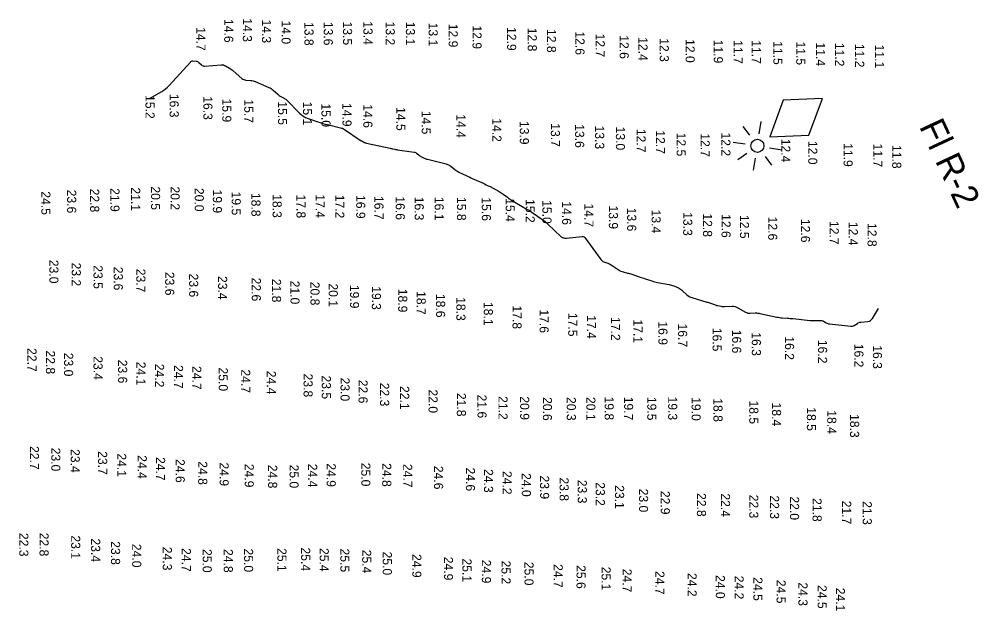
# Model space of a CAD drawing. Extents: x 988130 to 1132882, y 654656 to 841453.
# Drawn here: x 1111937 to 1112466, y 656571 to 656897 of the extents above; entities that cross this region are included whole.
import ezdxf

# ---------------------------------------------------------------- set-up
doc = ezdxf.new("R2010")
doc.units = 0
for name, color, linetype in [('V-CHAN-NAID', 7, 'Continuous'), ('V-TOPO-MAJR', 7, 'Continuous'), ('V-TOPO-SOUN', 7, 'Continuous')]:
    doc.layers.add(name, color=color, linetype=linetype)

msp = doc.modelspace()

# ---------------------------------------------------------------- linework, layer by layer
at = {"layer": 'V-CHAN-NAID'}
for p, q in [((1112339.7, 656832.97), (1112336.17, 656837.83)), ((1112344.99, 656833.85), (1112346.05, 656840.56)), ((1112330.52, 656829.27), (1112337.23, 656828.21)), ((1112350.63, 656826.09), (1112357.34, 656825.03)), ((1112338.11, 656822.92), (1112333.25, 656819.39)), ((1112341.81, 656813.74), (1112342.87, 656820.45)), ((1112348.16, 656821.33), (1112351.69, 656816.47))]:
    msp.add_line(p, q, dxfattribs=at)
msp.add_lwpolyline([(1112350.73, 656832.09), (1112372.34, 656832.96), (1112379.85, 656853.25), (1112358.23, 656852.38)], close=True, dxfattribs=at)
msp.add_circle((1112343.93, 656827.15), 3.6, dxfattribs=at)
at = {"layer": 'V-TOPO-MAJR'}
msp.add_lwpolyline([(1112008.89, 656853.16), (1112015.72, 656857.1), (1112016.82, 656857.79), (1112017.87, 656858.57), (1112018.84, 656859.42), (1112019.76, 656860.36), (1112031.48, 656873.33), (1112031.79, 656873.61), (1112032.14, 656873.8), (1112032.52, 656873.9), (1112032.94, 656873.91), (1112034.68, 656873.79), (1112035.1, 656873.72), (1112035.49, 656873.59), (1112035.85, 656873.39), (1112036.18, 656873.12), (1112037.68, 656871.7), (1112038.05, 656871.41), (1112038.46, 656871.21), (1112038.9, 656871.11), (1112039.37, 656871.1), (1112048.55, 656871.77), (1112049.17, 656871.77), (1112049.77, 656871.68), (1112050.35, 656871.49), (1112050.9, 656871.21), (1112053.07, 656869.91), (1112053.61, 656869.57), (1112054.12, 656869.21), (1112054.63, 656868.83), (1112055.11, 656868.42), (1112059.82, 656864.29), (1112060.33, 656863.9), (1112060.89, 656863.62), (1112061.48, 656863.43), (1112062.12, 656863.34), (1112064.75, 656863.17), (1112065.4, 656863.1), (1112066.04, 656862.98), (1112066.66, 656862.8), (1112067.28, 656862.57), (1112074.76, 656859.36), (1112075.42, 656859.04), (1112076.04, 656858.68), (1112076.63, 656858.26), (1112077.19, 656857.79), (1112079.68, 656855.54), (1112080.07, 656855.2), (1112080.48, 656854.89), (1112080.91, 656854.6), (1112081.35, 656854.34), (1112083.17, 656853.35), (1112083.62, 656853.08), (1112084.04, 656852.79), (1112084.44, 656852.46), (1112084.82, 656852.11), (1112091.63, 656845.23), (1112092.67, 656844.28), (1112093.8, 656843.48), (1112095.02, 656842.81), (1112096.32, 656842.27), (1112101.79, 656840.39), (1112103.1, 656839.96), (1112104.42, 656839.55), (1112105.75, 656839.18), (1112107.09, 656838.85), (1112114.99, 656836.95), (1112115.07, 656836.93), (1112115.14, 656836.9), (1112115.21, 656836.87), (1112115.28, 656836.83), (1112115.56, 656836.66), (1112115.63, 656836.62), (1112115.7, 656836.57), (1112115.77, 656836.53), (1112115.83, 656836.49), (1112125.7, 656829.99), (1112125.92, 656829.85), (1112126.14, 656829.72), (1112126.37, 656829.59), (1112126.6, 656829.47), (1112127.52, 656829.01), (1112127.75, 656828.9), (1112127.99, 656828.81), (1112128.24, 656828.73), (1112128.49, 656828.67), (1112141.59, 656825.85), (1112141.92, 656825.78), (1112142.25, 656825.71), (1112142.59, 656825.64), (1112142.92, 656825.56), (1112144.25, 656825.27), (1112144.58, 656825.2), (1112144.92, 656825.14), (1112145.25, 656825.08), (1112145.59, 656825.03), (1112154.82, 656823.69), (1112155.18, 656823.61), (1112155.52, 656823.49), (1112155.85, 656823.31), (1112156.15, 656823.1), (1112157.32, 656822.14), (1112157.62, 656821.9), (1112157.93, 656821.69), (1112158.25, 656821.49), (1112158.58, 656821.32), (1112160.38, 656820.41), (1112160.8, 656820.21), (1112161.23, 656820.04), (1112161.66, 656819.89), (1112162.11, 656819.77), (1112172.53, 656817.17), (1112173.19, 656816.97), (1112173.82, 656816.7), (1112174.41, 656816.36), (1112174.97, 656815.96), (1112177.16, 656814.22), (1112177.72, 656813.81), (1112178.29, 656813.42), (1112178.89, 656813.06), (1112179.51, 656812.74), (1112183.4, 656810.85), (1112184.25, 656810.43), (1112185.12, 656810.03), (1112185.98, 656809.63), (1112186.85, 656809.24), (1112192.45, 656806.75), (1112193.51, 656806.26), (1112194.57, 656805.76), (1112195.61, 656805.23), (1112196.64, 656804.69), (1112201.57, 656802.01), (1112202.18, 656801.66), (1112202.78, 656801.3), (1112203.37, 656800.91), (1112203.94, 656800.51), (1112206.2, 656798.85), (1112206.77, 656798.44), (1112207.35, 656798.04), (1112207.93, 656797.65), (1112208.53, 656797.28), (1112215.22, 656793.13), (1112215.49, 656792.97), (1112215.77, 656792.81), (1112216.06, 656792.67), (1112216.35, 656792.53), (1112217.52, 656792), (1112217.81, 656791.87), (1112218.1, 656791.72), (1112218.37, 656791.55), (1112218.64, 656791.38), (1112224.64, 656787.24), (1112225.71, 656786.47), (1112226.74, 656785.66), (1112227.74, 656784.8), (1112228.71, 656783.9), (1112235.67, 656777.17), (1112235.88, 656776.99), (1112236.1, 656776.85), (1112236.34, 656776.74), (1112236.59, 656776.66), (1112237.65, 656776.39), (1112237.91, 656776.33), (1112238.18, 656776.3), (1112238.45, 656776.29), (1112238.72, 656776.31), (1112247.38, 656777.27), (1112247.53, 656777.28), (1112247.67, 656777.27), (1112247.81, 656777.25), (1112247.95, 656777.21), (1112248.51, 656777.02), (1112248.64, 656776.96), (1112248.76, 656776.89), (1112248.86, 656776.8), (1112248.95, 656776.69), (1112257.65, 656764.58), (1112258, 656764.16), (1112258.4, 656763.81), (1112258.85, 656763.52), (1112259.35, 656763.3), (1112261.45, 656762.56), (1112261.97, 656762.35), (1112262.48, 656762.12), (1112262.96, 656761.86), (1112263.43, 656761.56), (1112267.69, 656758.72), (1112268.22, 656758.4), (1112268.77, 656758.12), (1112269.34, 656757.9), (1112269.94, 656757.73), (1112272.35, 656757.13), (1112272.96, 656756.97), (1112273.56, 656756.8), (1112274.15, 656756.62), (1112274.74, 656756.43), (1112279.82, 656754.73), (1112280.57, 656754.48), (1112281.33, 656754.23), (1112282.08, 656753.98), (1112282.84, 656753.74), (1112285.85, 656752.75), (1112286.61, 656752.51), (1112287.38, 656752.31), (1112288.15, 656752.12), (1112288.93, 656751.97), (1112295.26, 656750.83), (1112295.93, 656750.69), (1112296.6, 656750.51), (1112297.25, 656750.28), (1112297.88, 656750.02), (1112300.41, 656748.89), (1112301.02, 656748.58), (1112301.61, 656748.23), (1112302.16, 656747.83), (1112302.69, 656747.38), (1112305.1, 656745.15), (1112305.69, 656744.66), (1112306.33, 656744.25), (1112307.01, 656743.91), (1112307.74, 656743.65), (1112316.09, 656741.15), (1112316.6, 656740.99), (1112317.11, 656740.83), (1112317.62, 656740.65), (1112318.12, 656740.48), (1112320.24, 656739.71), (1112320.7, 656739.55), (1112321.16, 656739.41), (1112321.62, 656739.29), (1112322.09, 656739.18), (1112323.97, 656738.79), (1112324.44, 656738.71), (1112324.91, 656738.65), (1112325.39, 656738.63), (1112325.87, 656738.64), (1112330.02, 656738.82), (1112330.85, 656738.8), (1112331.66, 656738.66), (1112332.44, 656738.41), (1112333.2, 656738.04), (1112337.47, 656735.6), (1112338.07, 656735.31), (1112338.69, 656735.11), (1112339.33, 656735.01), (1112339.99, 656735), (1112342.7, 656735.13), (1112343.37, 656735.14), (1112344.04, 656735.11), (1112344.71, 656735.03), (1112345.37, 656734.91), (1112354.61, 656732.88), (1112355.35, 656732.74), (1112356.09, 656732.62), (1112356.83, 656732.52), (1112357.58, 656732.46), (1112360.59, 656732.26), (1112361.34, 656732.2), (1112362.09, 656732.14), (1112362.84, 656732.07), (1112363.59, 656732), (1112372.9, 656731.01), (1112373.56, 656730.96), (1112374.23, 656730.92), (1112374.89, 656730.92), (1112375.56, 656730.93), (1112378.65, 656731.07), (1112379.1, 656731.06), (1112379.53, 656730.99), (1112379.95, 656730.84), (1112380.35, 656730.63), (1112381.92, 656729.67), (1112382.32, 656729.45), (1112382.74, 656729.28), (1112383.17, 656729.16), (1112383.62, 656729.09), (1112395.35, 656727.82), (1112395.86, 656727.8), (1112396.36, 656727.87), (1112396.83, 656728.03), (1112397.28, 656728.27), (1112399.06, 656729.4), (1112399.52, 656729.66), (1112399.99, 656729.85), (1112400.48, 656730), (1112401, 656730.08), (1112404.88, 656730.51), (1112405.65, 656730.67), (1112406.32, 656731), (1112406.9, 656731.47), (1112407.38, 656732.1), (1112410.69, 656737.54)], dxfattribs=at)

# ---------------------------------------------------------------- texts
at = {"layer": 'V-CHAN-NAID'}
msp.add_text('Fl R-2', height=14, rotation=295, dxfattribs=at).set_placement((1112432.91, 656837.9))
at = {"layer": 'V-TOPO-SOUN'}
for s, p in [('14.6 ', (1112050.14, 656897.02)), ('14.3 ', (1112060.42, 656897.41)), ('14.3 ', (1112070.94, 656896.74)), ('14.0 ', (1112081.73, 656896.19)), ('13.8 ', (1112094.37, 656895.35)), ('13.6 ', (1112105, 656895.47)), ('13.5 ', (1112115.6, 656895.61)), ('13.4 ', (1112126.88, 656895.74)), ('13.2 ', (1112139.13, 656895.58)), ('13.1 ', (1112150.25, 656895.49)), ('13.1 ', (1112162.78, 656894.98)), ('14.7 ', (1112034.83, 656892.53)), ('12.9 ', (1112173.83, 656894.39)), ('12.9 ', (1112186.98, 656893.48)), ('12.9 ', (1112206.01, 656892.57)), ('12.8 ', (1112217.38, 656892.19)), ('12.8 ', (1112227.98, 656891.5)), ('12.6 ', (1112243.69, 656890.21)), ('12.7 ', (1112254.86, 656888.98)), ('12.6 ', (1112268.04, 656888.07)), ('12.4 ', (1112278.42, 656887.03)), ('12.3 ', (1112290.13, 656886.43)), ('12.0 ', (1112304.4, 656885.94)), ('11.9 ', (1112319.92, 656885.62)), ('11.7 ', (1112330.79, 656885.33)), ('11.7 ', (1112340.88, 656885.35)), ('11.5 ', (1112352.73, 656884.83)), ('11.5 ', (1112365.35, 656884.63)), ('11.4 ', (1112376.23, 656884.11)), ('11.2 ', (1112386.79, 656883.9)), ('11.2 ', (1112397.82, 656883.34)), ('11.1 ', (1112408.79, 656882.91)), ('15.2 ', (1112006.77, 656855.11)), ('16.3 ', (1112020.08, 656855.81)), ('16.3 ', (1112038.67, 656854.48)), ('15.9 ', (1112049.08, 656853.19)), ('15.7 ', (1112061.19, 656852.77)), ('15.5 ', (1112079.8, 656851.67)), ('15.1 ', (1112093.57, 656851.5)), ('15.0 ', (1112103.74, 656850.53)), ('14.9 ', (1112115.32, 656850.78)), ('14.6 ', (1112126.82, 656850.07)), ('14.5 ', (1112145, 656848.5)), ('14.5 ', (1112158.98, 656846.47)), ('14.4 ', (1112178.12, 656844.55)), ('14.2 ', (1112197.9, 656842.35)), ('13.9 ', (1112213.03, 656840.89)), ('13.7 ', (1112230.14, 656839.62)), ('13.6 ', (1112243.52, 656839.09)), ('13.3 ', (1112254.53, 656838.35)), ('13.0 ', (1112265.99, 656837.78)), ('12.7 ', (1112277.38, 656836.54)), ('12.7 ', (1112288.01, 656835.71)), ('12.5 ', (1112299.45, 656834.41)), ('12.7 ', (1112312.69, 656834.04)), ('12.2 ', (1112324.09, 656834.52)), ('12.4 ', (1112357.08, 656831.08)), ('12.0 ', (1112371.95, 656829.9)), ('11.9 ', (1112391.43, 656828.65)), ('11.7 ', (1112407.87, 656828.37)), ('11.8 ', (1112418.23, 656827.62)), ('20.5 ', (1112009.82, 656804.84)), ('20.2 ', (1112020.61, 656804.8)), ('24.5 ', (1111949.38, 656802.13)), ('23.6 ', (1111963.59, 656803.03)), ('22.8 ', (1111976.25, 656803.58)), ('21.9 ', (1111987.43, 656803.87)), ('21.1 ', (1111998.86, 656804.26)), ('20.0 ', (1112033.91, 656804)), ('19.9 ', (1112043.89, 656803.1)), ('19.5 ', (1112054.26, 656801.96)), ('18.8 ', (1112065.13, 656801.24)), ('18.3 ', (1112076.8, 656800.54)), ('17.8 ', (1112089.97, 656800.34)), ('17.4 ', (1112100.56, 656800.45)), ('17.2 ', (1112111.31, 656800.24)), ('16.9 ', (1112122.88, 656800.08)), ('16.7 ', (1112132.92, 656799.57)), ('16.6 ', (1112144.64, 656799.34)), ('16.3 ', (1112155.1, 656799.15)), ('16.1 ', (1112166.11, 656799.08)), ('15.8 ', (1112178.43, 656798.99)), ('15.6 ', (1112192.1, 656798.81)), ('15.4 ', (1112205.26, 656798.34)), ('15.2 ', (1112216.26, 656797.84)), ('15.0 ', (1112225.51, 656797.26)), ('14.6 ', (1112236.35, 656796.64)), ('14.7 ', (1112248.63, 656795.43)), ('13.9 ', (1112262.1, 656794.33)), ('13.6 ', (1112272.17, 656793.11)), ('13.4 ', (1112285.65, 656792.05)), ('13.3 ', (1112303.08, 656790.65)), ('12.8 ', (1112313.99, 656789.97)), ('12.6 ', (1112324.18, 656789.58)), ('12.5 ', (1112334.34, 656789.09)), ('12.6 ', (1112349.9, 656788.17)), ('12.6 ', (1112367.94, 656786.95)), ('12.7 ', (1112383.78, 656785.81)), ('12.4 ', (1112394.26, 656785.31)), ('12.8 ', (1112404.66, 656784.66)), ('23.0 ', (1111953.78, 656764.39)), ('23.2 ', (1111966.12, 656762.87)), ('23.5 ', (1111978.12, 656761.41)), ('23.6 ', (1111989.28, 656760.59)), ('23.7 ', (1112001.71, 656759.46)), ('23.6 ', (1112017.63, 656757.78)), ('23.6 ', (1112030.82, 656756.83)), ('23.4 ', (1112046.77, 656755.49)), ('22.6 ', (1112065.32, 656754.61)), ('21.8 ', (1112076.48, 656753.96)), ('21.0 ', (1112086.65, 656752.91)), ('20.8 ', (1112097.68, 656752.31)), ('20.1 ', (1112107.75, 656751.39)), ('19.9 ', (1112119.44, 656750.64)), ('19.3 ', (1112131.5, 656749.87)), ('18.9 ', (1112146.02, 656748.46)), ('18.7 ', (1112156.18, 656747.18)), ('18.6 ', (1112166.88, 656745.63)), ('18.3 ', (1112178.07, 656743.86)), ('18.1 ', (1112193.18, 656741.22)), ('17.8 ', (1112209.01, 656739.29)), ('17.6 ', (1112223.93, 656737.11)), ('17.5 ', (1112239.72, 656735.18)), ('17.4 ', (1112250, 656733.92)), ('17.2 ', (1112263.32, 656732.9)), ('17.1 ', (1112275.65, 656731.58)), ('16.9 ', (1112289.4, 656730.52)), ('16.7 ', (1112300.26, 656729.33)), ('16.5 ', (1112319.25, 656726.97)), ('16.6 ', (1112330.04, 656725.9)), ('16.3 ', (1112340.88, 656724.5)), ('16.2 ', (1112359.17, 656722.26)), ('16.2 ', (1112377.37, 656720.34)), ('22.7 ', (1111941.73, 656715.8)), ('16.2 ', (1112397.38, 656718.17)), ('16.3 ', (1112407.62, 656717.36)), ('22.8 ', (1111951.91, 656714.46)), ('23.0 ', (1111961.9, 656713.22)), ('23.4 ', (1111978.12, 656711.31)), ('23.6 ', (1111991.66, 656709.39)), ('24.1 ', (1112001.8, 656708.28)), ('24.2 ', (1112012.01, 656707.16)), ('24.7 ', (1112022.47, 656706.47)), ('24.7 ', (1112032.54, 656705.91)), ('25.0 ', (1112047.13, 656705.11)), ('24.7 ', (1112059.49, 656704.05)), ('24.4 ', (1112073.61, 656703.32)), ('23.8 ', (1112093.87, 656701.77)), ('23.5 ', (1112103.93, 656700.69)), ('23.0 ', (1112114.24, 656699.57)), ('22.6 ', (1112124.17, 656698.36)), ('22.3 ', (1112136.03, 656696.73)), ('22.1 ', (1112147.08, 656694.92)), ('22.0 ', (1112162.73, 656693.02)), ('21.8 ', (1112178.34, 656691.13)), ('21.6 ', (1112189.71, 656690.19)), ('21.2 ', (1112201.29, 656689.37)), ('20.9 ', (1112213.22, 656689.24)), ('20.6 ', (1112225.76, 656688.81)), ('20.3 ', (1112238.91, 656688.87)), ('20.1 ', (1112249.69, 656688.89)), ('19.8 ', (1112259.77, 656689.11)), ('19.7 ', (1112270.48, 656689.02)), ('19.5 ', (1112283.26, 656688.95)), ('19.3 ', (1112294.78, 656689.13)), ('19.0 ', (1112307.69, 656688.78)), ('18.8 ', (1112319.74, 656688.17)), ('18.5 ', (1112339.46, 656686.96)), ('18.4 ', (1112352.01, 656685.79)), ('18.5 ', (1112371.21, 656683.2)), ('18.4 ', (1112382.46, 656681.55)), ('18.3 ', (1112395.01, 656679.46)), ('22.7 ', (1111943.09, 656661.85)), ('23.0 ', (1111954.86, 656660.95)), ('23.4 ', (1111965.54, 656660.18)), ('23.7 ', (1111980.68, 656659.01)), ('24.1 ', (1111991.18, 656657.83)), ('24.4 ', (1112002.48, 656656.8)), ('24.7 ', (1112012.57, 656655.8)), ('24.6 ', (1112023.4, 656654.67)), ('24.8 ', (1112035.82, 656653.49)), ('24.9 ', (1112047.61, 656652.81)), ('24.9 ', (1112061.44, 656652.07)), ('24.8 ', (1112074.34, 656651.53)), ('25.0 ', (1112086.15, 656651.65)), ('24.4 ', (1112096.4, 656652.08)), ('24.9 ', (1112106.6, 656652.34)), ('25.0 ', (1112125.69, 656652.66)), ('24.8 ', (1112137.22, 656652.44)), ('24.7 ', (1112148.76, 656652.02)), ('24.6 ', (1112165.78, 656650.95)), ('24.6 ', (1112183.34, 656650.02)), ('24.3 ', (1112193.31, 656649.18)), ('24.2 ', (1112203.56, 656648.14)), ('24.0 ', (1112214.14, 656646.97)), ('23.9 ', (1112224.19, 656645.62)), ('23.8 ', (1112234.96, 656644.57)), ('23.3 ', (1112244.95, 656643.27)), ('23.2 ', (1112254.89, 656641.93)), ('23.1 ', (1112265.51, 656640.29)), ('23.0 ', (1112278.71, 656638.39)), ('22.9 ', (1112290.69, 656637.16)), ('22.8 ', (1112310.63, 656635.97)), ('22.4 ', (1112323.88, 656635.78)), ('22.3 ', (1112339.47, 656635.07)), ('22.3 ', (1112350.91, 656634.67)), ('22.0 ', (1112361.93, 656634.11)), ('21.8 ', (1112374.35, 656633.19)), ('21.7 ', (1112390.63, 656631.76)), ('21.3 ', (1112401.99, 656631.47)), ('22.3 ', (1111937.24, 656614.03)), ('22.8 ', (1111948.38, 656614.14)), ('23.1 ', (1111965.81, 656612.66)), ('23.4 ', (1111976.81, 656610.97)), ('23.8 ', (1111987.77, 656609.44)), ('24.0 ', (1111999.43, 656607.99)), ('24.3 ', (1112016.3, 656606.38)), ('24.7 ', (1112026.77, 656605.67)), ('25.0 ', (1112038.29, 656605.16)), ('24.8 ', (1112049.92, 656605.15)), ('25.0 ', (1112061.09, 656605.42)), ('25.1 ', (1112079.46, 656605.65)), ('25.4 ', (1112092.54, 656606)), ('25.4 ', (1112102.76, 656605.71)), ('25.5 ', (1112114.12, 656605.41)), ('25.4 ', (1112126.18, 656604.77)), ('25.0 ', (1112137.52, 656603.75)), ('24.9 ', (1112153.79, 656602.39)), ('24.9 ', (1112171.22, 656600.88)), ('25.1 ', (1112181.43, 656599.94)), ('24.9 ', (1112192.11, 656599.23)), ('25.2 ', (1112202.95, 656598.78)), ('25.0 ', (1112215.61, 656598.1)), ('24.7 ', (1112231.68, 656596.82)), ('25.6 ', (1112244.29, 656596.27)), ('25.1 ', (1112258.1, 656595.41)), ('24.7 ', (1112269.67, 656594.29)), ('24.7 ', (1112287.71, 656593.03)), ('24.2 ', (1112305.49, 656591.96)), ('24.0 ', (1112321.03, 656590.82)), ('24.2 ', (1112331.4, 656590.44)), ('24.5 ', (1112341.72, 656589.63)), ('24.5 ', (1112354.51, 656588.18)), ('24.3 ', (1112366.57, 656586.79)), ('24.5 ', (1112377.15, 656585.31)), ('24.1 ', (1112387.19, 656583.82))]:
    msp.add_text(s, height=5, rotation=270, dxfattribs=at).set_placement(p)

doc.saveas('drawing.dxf')
